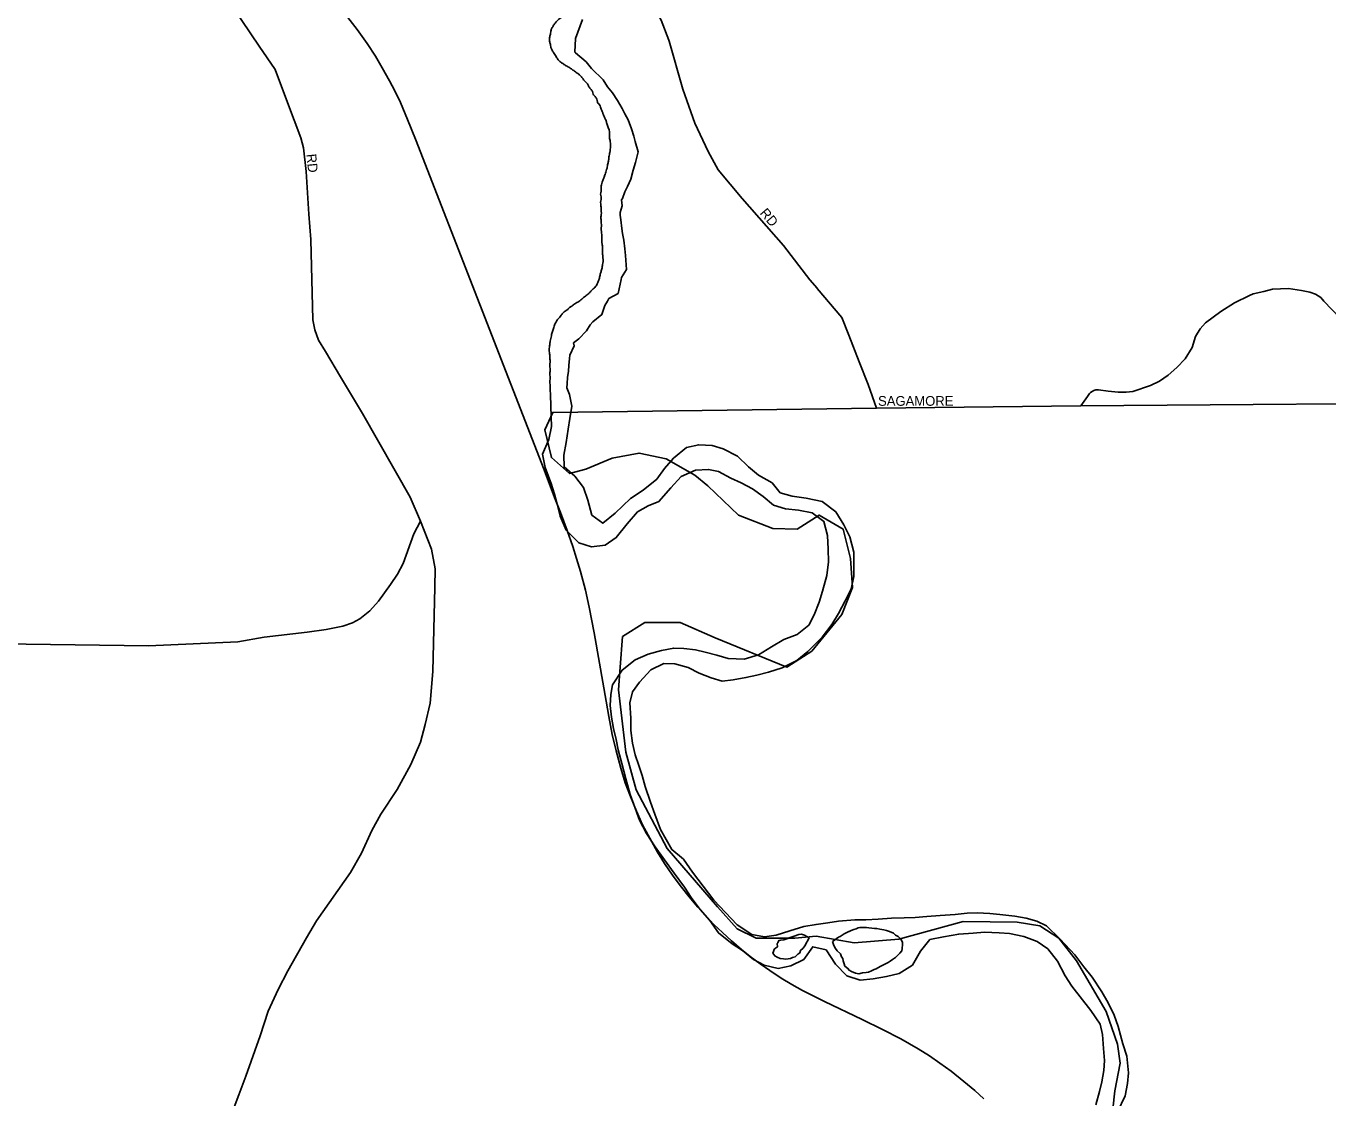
# Model space of a CAD drawing. Extents: x -561 to 1170, y 0 to 846.
# Drawn here: x 306.82 to 324.83, y 134.01 to 148.85 of the extents above; entities that cross this region are included whole.
import ezdxf

# ---------------------------------------------------------------- set-up
doc = ezdxf.new("R2010")
doc.units = 0
for name, color, linetype in [('GM_X_City_Street', 7, 'Continuous'), ('GM_X_City_Street_Text', 7, 'Continuous'), ('GM_X_County', 7, 'Continuous'), ('GM_X_Major_River', 7, 'Continuous'), ('GM_X_Rail_Line', 7, 'Continuous')]:
    doc.layers.add(name, color=color, linetype=linetype)

msp = doc.modelspace()

# ---------------------------------------------------------------- linework, layer by layer
at = {"layer": 'GM_X_City_Street'}
for points in [[(315.715, 148.637), (315.714, 148.639), (315.71, 148.653), (315.607, 148.929), (315.429, 149.259), (315.202, 149.508), (314.558, 150.248), (314.295, 150.611), (314.293, 150.614)], [(311.17, 143.992), (311.169, 143.993), (310.961, 144.341), (310.865, 144.498), (310.814, 144.642), (310.786, 144.782), (310.756, 145.893), (310.728, 146.242), (310.691, 146.837), (310.656, 147.162), (310.619, 147.299), (310.434, 147.791), (310.263, 148.246), (310.041, 148.571), (309.677, 149.109)], [(317.762, 145.22), (317.664, 145.336), (317.296, 145.812), (316.728, 146.461), (316.393, 146.856), (316.257, 147.11), (316.073, 147.505), (315.905, 147.976), (315.715, 148.637)], [(318.585, 143.556), (318.47, 143.886), (318.345, 144.2), (318.204, 144.568), (318.107, 144.812), (317.765, 145.216), (317.762, 145.22)], [(323.744, 145.116), (323.747, 145.117), (323.798, 145.142), (323.944, 145.175), (324.062, 145.207), (324.285, 145.214), (324.463, 145.186), (324.581, 145.165), (324.658, 145.135), (324.733, 145.089), (324.776, 145.041), (324.998, 144.803), (325.11, 144.69), (325.3, 144.57), (325.543, 144.517), (326.202, 144.388), (326.445, 144.318), (326.618, 144.21), (326.872, 143.983), (327.056, 143.848), (327.208, 143.729), (327.375, 143.639)], [(321.414, 143.589), (321.506, 143.72), (321.533, 143.76), (321.544, 143.773), (321.567, 143.791), (321.591, 143.804), (321.618, 143.811), (321.656, 143.811), (321.791, 143.795), (321.928, 143.78), (322.04, 143.779), (322.132, 143.791), (322.374, 143.872), (322.498, 143.932), (322.622, 144.013), (322.742, 144.12), (322.854, 144.241), (322.951, 144.398), (323, 144.55), (323.062, 144.658), (323.137, 144.741), (323.35, 144.897), (323.539, 145.017), (323.744, 145.116)], [(312.274, 141.994), (312.134, 142.326), (311.474, 143.486), (311.17, 143.992)], [(318.585, 143.556), (321.414, 143.589)], [(305.459, 140.31), (308.511, 140.267), (309.747, 140.323), (310.113, 140.39), (310.708, 140.459), (310.971, 140.496), (311.2, 140.541), (311.334, 140.585), (311.436, 140.643), (311.576, 140.753), (311.693, 140.886), (311.86, 141.119), (311.956, 141.259), (312.035, 141.406), (312.185, 141.82), (312.274, 141.994)], [(309.579, 133.562), (309.762, 134.051), (309.857, 134.312), (310.058, 134.87), (310.166, 135.208), (310.306, 135.509), (310.441, 135.77), (310.697, 136.225), (310.834, 136.461), (311.306, 137.131), (311.457, 137.398), (311.604, 137.709), (311.727, 137.938), (311.953, 138.277), (312.141, 138.626), (312.274, 138.933), (312.339, 139.18), (312.407, 139.474), (312.445, 139.912), (312.472, 141.081), (312.476, 141.334), (312.428, 141.608), (312.274, 141.994)]]:
    msp.add_lwpolyline(points, dxfattribs=at)
at = {"layer": 'GM_X_County'}
msp.add_lwpolyline([(327.375, 143.639), (321.414, 143.589), (318.585, 143.556), (314.104, 143.5), (313.995, 143.26), (314.087, 142.875), (314.339, 142.653), (314.562, 142.713), (314.926, 142.865), (315.3, 142.936), (315.675, 142.855), (316.069, 142.632), (316.251, 142.481), (316.676, 142.076), (317.152, 141.894), (317.485, 141.884), (317.789, 142.077), (318.123, 141.884), (318.224, 141.479), (318.254, 141.075), (318.103, 140.7), (317.688, 140.194), (317.344, 139.972), (316.352, 140.377), (315.867, 140.589), (315.381, 140.589), (315.068, 140.397), (315.037, 139.972), (315.017, 139.658), (315.117, 138.796), (315.26, 138.272), (315.686, 137.461), (316.383, 136.654), (316.656, 136.35), (316.919, 136.219), (317.455, 136.219), (317.748, 136.249), (318.274, 136.158), (318.892, 136.209), (319.782, 136.452), (320.53, 136.441), (320.844, 136.391), (321.107, 136.219), (321.35, 135.905), (321.764, 135.207), (321.921, 134.753), (321.957, 134.488), (321.88, 134.109), (321.825, 133.599)], dxfattribs=at)
at = {"layer": 'GM_X_Major_River'}
for points in [[(314.368, 143.588), (314.335, 143.749), (314.299, 143.84), (314.304, 143.902), (314.308, 143.981), (314.323, 144.07), (314.329, 144.15), (314.338, 144.247), (314.343, 144.292), (314.4, 144.423), (314.391, 144.462), (314.464, 144.52), (314.571, 144.628), (314.624, 144.713), (314.66, 144.755), (314.783, 144.855), (314.824, 144.98), (314.861, 145.04), (314.879, 145.075), (315.008, 145.148), (315.05, 145.338), (315.056, 145.367), (315.125, 145.476), (315.113, 145.67), (315.101, 145.762), (315.088, 145.883), (315.071, 145.975), (315.061, 146.044), (315.049, 146.164), (315.036, 146.231), (315.038, 146.266), (315.064, 146.361), (315.056, 146.441), (315.068, 146.461), (315.101, 146.551), (315.141, 146.627), (315.184, 146.73), (315.218, 146.854), (315.252, 146.958), (315.285, 147.107), (315.247, 147.248), (315.228, 147.326), (315.195, 147.424), (315.149, 147.548), (315.103, 147.631), (315.064, 147.708), (315.003, 147.816), (314.934, 147.926), (314.863, 148.007), (314.803, 148.102), (314.64, 148.263), (314.567, 148.353), (314.419, 148.477), (314.409, 148.488), (314.418, 148.676), (314.518, 148.938)], [(314.073, 143.742), (314.083, 143.438), (314.089, 143.303), (314.053, 143.124), (313.963, 142.922), (314.002, 142.739), (314.085, 142.517), (314.13, 142.366), (314.164, 142.231), (314.208, 142.063), (314.291, 141.869), (314.466, 141.692), (314.639, 141.64), (314.828, 141.663), (314.984, 141.767), (315.133, 141.958), (315.278, 142.122), (315.423, 142.205), (315.574, 142.266), (315.74, 142.457), (315.884, 142.61), (316.078, 142.699), (316.262, 142.711), (316.397, 142.68), (316.571, 142.59), (316.712, 142.526), (316.869, 142.441), (317.016, 142.334), (317.158, 142.216), (317.326, 142.164), (317.504, 142.144), (317.694, 142.108), (317.857, 141.99), (317.907, 141.795), (317.914, 141.606), (317.921, 141.433), (317.896, 141.243), (317.838, 141.026), (317.791, 140.873), (317.722, 140.699), (317.648, 140.553), (317.487, 140.426), (317.303, 140.354), (317.131, 140.255), (316.954, 140.145), (316.755, 140.084), (316.533, 140.092), (316.376, 140.14), (316.213, 140.181), (316.078, 140.213), (315.921, 140.233), (315.78, 140.237), (315.608, 140.203), (315.425, 140.152), (315.247, 140.075), (315.064, 139.932), (314.931, 139.73), (314.911, 139.595), (314.901, 139.443), (314.919, 139.281), (314.947, 139.124), (314.981, 138.972), (315.009, 138.826), (315.059, 138.637), (315.115, 138.427), (315.177, 138.211), (315.226, 138.07), (315.304, 137.854), (315.403, 137.671), (315.523, 137.483), (315.649, 137.305), (315.786, 137.122), (315.928, 136.929), (316.021, 136.783), (316.147, 136.616), (316.278, 136.466), (316.398, 136.294), (316.589, 136.144), (316.73, 136.048), (316.882, 135.925), (317.029, 135.845), (317.224, 135.803), (317.397, 135.838), (317.579, 135.926), (317.702, 136.101), (317.886, 136.059), (318.018, 135.86), (318.176, 135.699), (318.36, 135.641), (318.538, 135.659), (318.722, 135.688), (318.9, 135.733), (319.083, 135.848), (319.194, 136.039), (319.323, 136.203), (319.511, 136.237), (319.722, 136.277), (319.922, 136.29), (320.078, 136.302), (320.284, 136.293), (320.424, 136.284)], [(314.368, 143.587), (314.342, 143.413), (314.317, 143.267), (314.291, 143.083), (314.26, 142.909), (314.262, 142.746), (314.409, 142.618), (314.529, 142.462), (314.59, 142.284), (314.646, 142.078), (314.798, 141.966), (314.97, 142.103), (315.179, 142.306), (315.356, 142.421), (315.544, 142.575), (315.651, 142.722), (315.774, 142.864), (315.956, 143.012), (316.124, 143.051), (316.313, 143.042), (316.465, 142.995), (316.66, 142.894), (316.813, 142.744), (316.954, 142.631), (317.139, 142.525), (317.253, 142.385), (317.416, 142.338), (317.611, 142.313), (317.833, 142.266), (318.023, 142.122), (318.133, 141.944), (318.215, 141.777), (318.271, 141.566), (318.273, 141.398), (318.269, 141.23), (318.232, 141.056), (318.153, 140.893), (318.057, 140.714), (317.966, 140.561), (317.833, 140.386), (317.634, 140.189), (317.484, 140.063), (317.28, 139.964), (317.091, 139.903), (316.929, 139.863), (316.778, 139.829), (316.6, 139.795), (316.449, 139.777), (316.297, 139.825), (316.129, 139.888), (315.977, 139.968), (315.793, 140.02), (315.642, 140.024), (315.464, 139.936), (315.304, 139.766), (315.207, 139.63), (315.171, 139.478), (315.184, 139.267), (315.185, 139.094), (315.208, 138.92), (315.247, 138.758), (315.297, 138.613), (315.342, 138.472), (315.386, 138.321), (315.458, 138.105), (315.519, 137.938), (315.597, 137.727), (315.751, 137.447), (315.914, 137.313), (316.04, 137.135), (316.335, 136.748), (316.493, 136.576), (316.657, 136.405), (316.858, 136.271), (317.036, 136.24), (317.198, 136.264), (317.387, 136.32), (317.581, 136.381), (317.748, 136.41), (317.91, 136.433), (318.061, 136.456), (318.283, 136.474), (318.439, 136.476), (318.607, 136.483), (318.791, 136.496), (318.969, 136.503), (319.12, 136.509), (319.282, 136.522), (319.466, 136.534), (319.671, 136.547), (319.838, 136.565), (319.979, 136.572), (320.152, 136.563), (320.292, 136.548), (320.498, 136.523), (320.655, 136.497), (320.801, 136.455), (320.937, 136.391), (321.128, 136.209), (321.329, 135.989), (321.455, 135.822)], [(317.974, 136.174), (317.996, 136.12), (318.019, 136.077), (318.041, 136.045), (318.085, 136.002), (318.101, 135.964), (318.118, 135.937), (318.124, 135.905), (318.135, 135.867), (318.146, 135.835), (318.19, 135.803), (318.207, 135.776), (318.239, 135.76), (318.294, 135.734), (318.342, 135.729), (318.391, 135.74), (318.44, 135.746), (318.472, 135.752), (318.515, 135.769), (318.553, 135.786), (318.58, 135.797), (318.633, 135.83), (318.671, 135.847), (318.709, 135.864), (318.746, 135.886), (318.773, 135.902), (318.805, 135.924), (318.848, 135.952), (318.875, 135.98), (318.907, 136.012), (318.933, 136.045), (318.938, 136.078), (318.943, 136.132), (318.943, 136.165), (318.92, 136.208), (318.882, 136.245), (318.849, 136.261), (318.822, 136.288), (318.789, 136.304), (318.751, 136.319), (318.724, 136.325), (318.686, 136.335), (318.659, 136.34), (318.632, 136.345), (318.589, 136.355), (318.556, 136.355), (318.518, 136.36), (318.48, 136.365), (318.448, 136.37), (318.415, 136.369), (318.356, 136.369), (318.329, 136.363), (318.302, 136.352), (318.27, 136.34), (318.232, 136.329), (318.205, 136.313), (318.202, 136.312)], [(317.974, 136.174), (317.996, 136.12), (318.019, 136.077), (318.041, 136.045), (318.085, 136.002), (318.101, 135.964), (318.118, 135.937), (318.124, 135.905), (318.135, 135.867), (318.146, 135.835), (318.19, 135.803), (318.207, 135.776), (318.239, 135.76), (318.294, 135.734), (318.342, 135.729), (318.391, 135.74), (318.44, 135.746), (318.472, 135.752), (318.515, 135.769), (318.553, 135.786), (318.58, 135.797), (318.633, 135.83), (318.671, 135.847), (318.709, 135.864), (318.746, 135.886), (318.773, 135.902), (318.805, 135.924), (318.848, 135.952), (318.875, 135.98), (318.907, 136.012), (318.933, 136.045), (318.938, 136.078), (318.943, 136.132), (318.943, 136.165), (318.92, 136.208), (318.882, 136.245), (318.849, 136.261), (318.822, 136.288), (318.789, 136.304), (318.751, 136.319), (318.724, 136.325), (318.686, 136.335), (318.659, 136.34), (318.632, 136.345), (318.589, 136.355), (318.556, 136.355), (318.518, 136.36), (318.48, 136.365), (318.448, 136.37), (318.415, 136.369), (318.356, 136.369), (318.329, 136.363), (318.302, 136.352), (318.27, 136.34), (318.232, 136.329), (318.205, 136.313), (318.202, 136.312)], [(317.212, 136.149), (317.213, 136.1), (317.175, 136.072), (317.149, 136.012), (317.177, 135.975), (317.209, 135.959), (317.253, 135.938), (317.296, 135.933), (317.323, 135.928), (317.361, 135.934), (317.394, 135.939), (317.42, 135.951), (317.458, 135.962), (317.496, 136), (317.522, 136.017), (317.533, 136.05), (317.57, 136.083), (317.591, 136.116), (317.655, 136.225), (317.622, 136.246), (317.59, 136.262), (317.546, 136.278), (317.508, 136.272), (317.481, 136.26), (317.473, 136.258)], [(317.212, 136.149), (317.213, 136.1), (317.175, 136.072), (317.149, 136.012), (317.177, 135.975), (317.209, 135.959), (317.253, 135.938), (317.296, 135.933), (317.323, 135.928), (317.361, 135.934), (317.394, 135.939), (317.42, 135.951), (317.458, 135.962), (317.496, 136), (317.522, 136.017), (317.533, 136.05), (317.57, 136.083), (317.591, 136.116), (317.655, 136.225), (317.622, 136.246), (317.59, 136.262), (317.546, 136.278), (317.508, 136.272), (317.481, 136.26), (317.473, 136.258)], [(317.377, 136.225), (317.358, 136.216), (317.304, 136.199), (317.26, 136.193), (317.233, 136.187), (317.218, 136.154), (317.212, 136.149)], [(317.377, 136.225), (317.358, 136.216), (317.304, 136.199), (317.26, 136.193), (317.233, 136.187), (317.218, 136.154), (317.212, 136.149)], [(317.473, 136.258), (317.377, 136.225)], [(317.473, 136.258), (317.377, 136.225)], [(318.202, 136.312), (318.135, 136.279), (318.108, 136.262), (318.081, 136.246), (318.06, 136.235), (317.974, 136.174)], [(318.202, 136.312), (318.135, 136.279), (318.108, 136.262), (318.081, 136.246), (318.06, 136.235), (317.974, 136.174)], [(320.424, 136.284), (320.625, 136.242), (320.809, 136.174), (320.956, 136.072), (321.087, 135.9), (321.197, 135.701), (321.285, 135.555), (321.552, 135.217), (321.678, 135.028), (321.712, 134.888), (321.724, 134.693), (321.737, 134.525), (321.732, 134.389), (321.701, 134.232), (321.67, 134.096), (321.618, 133.912)], [(321.455, 135.822), (321.57, 135.683), (321.701, 135.478), (321.789, 135.327), (321.872, 135.155), (321.927, 134.998), (321.994, 134.76), (322.049, 134.588), (322.073, 134.355), (322.058, 134.208), (322.027, 134.04), (321.921, 133.817)]]:
    msp.add_lwpolyline(points, dxfattribs=at)
for points in [[(312.101, 153.018), (312.084, 152.921), (312.079, 152.883), (312.079, 152.834), (312.084, 152.791), (312.089, 152.758), (312.111, 152.682), (312.116, 152.65), (312.121, 152.612), (312.137, 152.574), (312.148, 152.541), (312.159, 152.476), (312.175, 152.433), (312.18, 152.395), (312.18, 152.363), (312.191, 152.309), (312.201, 152.276), (312.217, 152.238), (312.244, 152.2), (312.266, 152.162), (312.293, 152.124), (312.304, 152.092), (312.33, 152.054), (312.363, 152.005), (312.395, 151.94), (312.438, 151.896), (312.46, 151.864), (312.497, 151.826), (312.524, 151.793), (312.557, 151.75), (312.594, 151.685), (312.637, 151.641), (312.67, 151.603), (312.691, 151.571), (312.723, 151.517), (312.756, 151.479), (312.772, 151.446), (312.788, 151.403), (312.82, 151.376), (312.842, 151.327), (312.88, 151.283), (312.912, 151.24), (312.933, 151.202), (312.955, 151.169), (312.976, 151.131), (313.03, 151.045), (313.068, 151.007), (313.089, 150.974), (313.127, 150.931), (313.143, 150.893), (313.181, 150.849), (313.213, 150.817), (313.251, 150.784), (313.289, 150.746), (313.321, 150.724), (313.354, 150.708), (313.386, 150.686), (313.418, 150.67), (313.467, 150.637), (313.532, 150.572), (313.564, 150.534), (313.602, 150.491), (313.629, 150.458), (313.65, 150.42), (313.709, 150.355), (313.736, 150.323), (313.817, 150.209), (313.833, 150.176), (313.86, 150.144), (313.882, 150.1), (313.914, 150.051), (313.93, 150.019), (313.962, 149.981), (313.978, 149.948), (314.086, 149.84), (314.108, 149.807), (314.151, 149.753), (314.178, 149.72), (314.221, 149.655), (314.242, 149.623), (314.258, 149.574), (314.264, 149.541), (314.264, 149.504), (314.28, 149.471), (314.285, 149.439), (314.285, 149.282), (314.295, 149.249), (314.301, 149.217), (314.317, 149.179), (314.327, 149.146), (314.322, 149.097), (314.3, 149.049), (314.284, 149.016), (314.24, 148.978), (314.208, 148.957), (314.137, 148.887), (314.11, 148.849)], [(314.11, 148.849), (314.089, 148.811), (314.078, 148.768), (314.072, 148.735), (314.061, 148.687), (314.061, 148.638), (314.072, 148.594), (314.077, 148.562), (314.093, 148.524), (314.115, 148.481), (314.152, 148.426), (314.179, 148.383), (314.228, 148.34), (314.26, 148.318), (314.303, 148.291), (314.352, 148.263), (314.395, 148.231), (314.443, 148.198), (314.476, 148.171), (314.508, 148.138), (314.54, 148.095), (314.578, 148.057), (314.6, 148.019), (314.627, 147.981), (314.654, 147.943), (314.664, 147.905), (314.691, 147.873), (314.713, 147.835), (314.723, 147.797), (314.761, 147.743), (314.772, 147.71), (314.788, 147.667), (314.804, 147.629), (314.82, 147.585), (314.842, 147.542), (314.852, 147.499), (314.89, 147.385), (314.89, 147.342), (314.89, 147.304), (314.9, 147.249), (314.9, 147.141), (314.894, 147.098), (314.883, 147.038), (314.878, 146.99), (314.867, 146.941), (314.856, 146.881), (314.845, 146.843), (314.823, 146.779), (314.807, 146.735), (314.79, 146.687), (314.779, 146.649), (314.774, 146.595), (314.774, 146.562), (314.768, 146.519), (314.774, 146.486), (314.773, 146.448), (314.768, 146.405), (314.773, 146.34), (314.773, 146.302), (314.778, 146.259), (314.773, 146.221), (314.773, 146.172), (314.778, 146.102), (314.778, 146.004), (314.783, 145.961), (314.783, 145.874), (314.788, 145.831), (314.793, 145.782), (314.793, 145.712), (314.798, 145.663), (314.798, 145.566), (314.792, 145.533), (314.781, 145.474), (314.765, 145.425), (314.754, 145.371), (314.738, 145.322), (314.721, 145.279), (314.689, 145.23), (314.64, 145.187), (314.613, 145.155), (314.569, 145.117), (314.521, 145.079), (314.467, 145.036), (314.412, 145.004), (314.369, 144.971), (314.337, 144.95), (314.304, 144.918), (314.25, 144.88), (314.223, 144.847), (314.179, 144.793), (314.152, 144.755), (314.13, 144.707), (314.109, 144.647), (314.092, 144.593), (314.087, 144.561), (314.07, 144.485), (314.065, 144.436)], [(314.065, 144.436), (314.059, 144.404), (314.059, 144.328), (314.064, 144.295), (314.064, 144.252), (314.069, 144.193), (314.064, 144.149), (314.069, 144.106), (314.069, 144.068), (314.064, 144.036), (314.069, 143.998), (314.069, 143.96), (314.063, 143.927), (314.068, 143.884), (314.068, 143.808), (314.074, 143.77), (314.073, 143.742)]]:
    msp.add_spline(points, degree=3, dxfattribs=at)
at = {"layer": 'GM_X_Rail_Line'}
msp.add_lwpolyline([(320.07, 133.994), (319.943, 134.113), (319.794, 134.238), (319.617, 134.379), (319.463, 134.492), (319.318, 134.59), (319.161, 134.689), (318.919, 134.825), (318.668, 134.954), (318.385, 135.093), (317.865, 135.342), (317.561, 135.496), (317.411, 135.581), (317.267, 135.666), (317.107, 135.772), (316.974, 135.864), (316.835, 135.966), (316.718, 136.062), (316.576, 136.183), (316.452, 136.3), (316.336, 136.412), (316.217, 136.536), (316.114, 136.651), (315.993, 136.792), (315.869, 136.95), (315.763, 137.092), (315.651, 137.255), (315.555, 137.41), (315.447, 137.603), (315.349, 137.789), (315.263, 137.978), (315.179, 138.182), (315.109, 138.371), (315.047, 138.574), (314.984, 138.812), (314.929, 139.041), (314.882, 139.29), (314.843, 139.503), (314.798, 139.767), (314.754, 140.026), (314.68, 140.447), (314.61, 140.804), (314.556, 141.038), (314.49, 141.295), (314.435, 141.477), (314.382, 141.643), (314.305, 141.865), (314.212, 142.114), (314.127, 142.323), (313.984, 142.704), (312.204, 147.282), (312.094, 147.554), (311.997, 147.788), (311.918, 147.951), (311.846, 148.091), (311.746, 148.272), (311.651, 148.433), (311.537, 148.606), (311.4, 148.801), (311.236, 149.008)], dxfattribs=at)

# ---------------------------------------------------------------- texts
at = {"layer": 'GM_X_City_Street_Text'}
for s, rotation, p in [('RD', 275.7074, (310.696, 147.073)), ('RD', 310.6039, (316.963, 146.255)), ('SAGAMORE', 0, (318.606, 143.591))]:
    msp.add_text(s, height=0.135, rotation=rotation, dxfattribs=at).set_placement(p)

doc.saveas('drawing.dxf')
